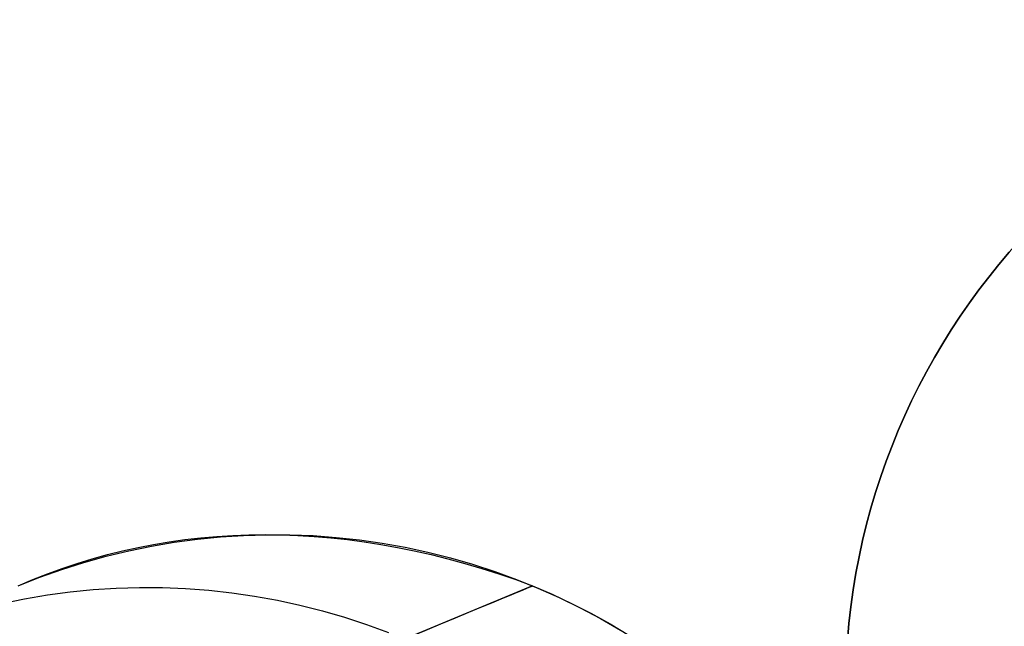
# Model space of a CAD drawing. Extents: x -3378 to 3007, y -425 to 173.
# Tile 342 of 396: x 2219 to 2241, y 29 to 42. Entities that reach past the tile are written whole.
import ezdxf

# ---------------------------------------------------------------- set-up
doc = ezdxf.new("R2010")
doc.units = 0
doc.layers.add('PREDEFINITO', color=7, linetype='CONTINUOUS')

msp = doc.modelspace()

# ---------------------------------------------------------------- linework, layer by layer
at = {"layer": 'PREDEFINITO'}
for p, q in [((2223.603, 30.542, 2295), (2224.12, 30.575, 2295)), ((2223.603, 30.542, 1820.001), (2224.12, 30.575, 1820.001)), ((2223.603, 30.542, 2057.502), (2224.12, 30.575, 2057.502)), ((2224.12, 30.575, 2295), (2224.637, 30.591, 2295)), ((2224.12, 30.575, 1820.001), (2224.637, 30.591, 1820.001)), ((2224.12, 30.575, 2057.502), (2224.637, 30.591, 2057.502)), ((2224.637, 30.591, 2295), (2225.155, 30.589, 2295)), ((2224.637, 30.591, 1820.001), (2225.155, 30.589, 1820.001)), ((2224.637, 30.591, 2057.502), (2225.155, 30.589, 2057.502)), ((2225.155, 30.589, 2295), (2225.672, 30.569, 2295)), ((2225.155, 30.589, 1820.001), (2225.672, 30.569, 1820.001)), ((2225.155, 30.589, 2057.502), (2225.672, 30.569, 2057.502)), ((2225.672, 30.569, 2295), (2226.189, 30.531, 2295)), ((2225.672, 30.569, 1820.001), (2226.189, 30.531, 1820.001)), ((2225.672, 30.569, 2057.502), (2226.189, 30.531, 2057.502)), ((2221.557, 30.23, 2295), (2222.064, 30.335, 2295)), ((2221.557, 30.23, 1820.001), (2222.064, 30.335, 1820.001)), ((2221.557, 30.23, 2057.502), (2222.064, 30.335, 2057.502)), ((2222.064, 30.335, 2295), (2222.574, 30.422, 2295)), ((2222.064, 30.335, 1820.001), (2222.574, 30.422, 1820.001)), ((2222.064, 30.335, 2057.502), (2222.574, 30.422, 2057.502)), ((2222.574, 30.422, 2295), (2223.088, 30.491, 2295)), ((2222.574, 30.422, 1820.001), (2223.088, 30.491, 1820.001)), ((2222.574, 30.422, 2057.502), (2223.088, 30.491, 2057.502)), ((2223.088, 30.491, 2295), (2223.603, 30.542, 2295)), ((2223.088, 30.491, 1820.001), (2223.603, 30.542, 1820.001)), ((2223.088, 30.491, 2057.502), (2223.603, 30.542, 2057.502)), ((2226.189, 30.531, 2295), (2226.704, 30.475, 2295)), ((2226.189, 30.531, 1820.001), (2226.704, 30.475, 1820.001)), ((2226.189, 30.531, 2057.502), (2226.704, 30.475, 2057.502)), ((2226.704, 30.475, 2295), (2227.216, 30.401, 2295)), ((2226.704, 30.475, 1820.001), (2227.216, 30.401, 1820.001)), ((2226.704, 30.475, 2057.502), (2227.216, 30.401, 2057.502)), ((2227.216, 30.401, 2295), (2227.726, 30.31, 2295)), ((2227.216, 30.401, 1820.001), (2227.726, 30.31, 1820.001)), ((2227.216, 30.401, 2057.502), (2227.726, 30.31, 2057.502)), ((2220.555, 29.97, 2295), (2221.053, 30.109, 2295)), ((2220.555, 29.97, 1820.001), (2221.053, 30.109, 1820.001)), ((2220.555, 29.97, 2057.502), (2221.053, 30.109, 2057.502)), ((2221.053, 30.109, 2295), (2221.557, 30.23, 2295)), ((2221.053, 30.109, 1820.001), (2221.557, 30.23, 1820.001)), ((2221.053, 30.109, 2057.502), (2221.557, 30.23, 2057.502)), ((2227.726, 30.31, 2295), (2228.232, 30.202, 2295)), ((2227.726, 30.31, 1820.001), (2228.232, 30.202, 1820.001)), ((2227.726, 30.31, 2057.502), (2228.232, 30.202, 2057.502)), ((2228.232, 30.202, 2295), (2228.735, 30.076, 2295)), ((2228.232, 30.202, 1820.001), (2228.735, 30.076, 1820.001)), ((2228.232, 30.202, 2057.502), (2228.735, 30.076, 2057.502)), ((2220.061, 29.813, 2295), (2220.555, 29.97, 2295)), ((2220.061, 29.813, 1820.001), (2220.555, 29.97, 1820.001)), ((2220.061, 29.813, 2057.502), (2220.555, 29.97, 2057.502)), ((2228.735, 30.076, 2295), (2229.232, 29.932, 2295)), ((2228.735, 30.076, 1820.001), (2229.232, 29.932, 1820.001)), ((2228.735, 30.076, 2057.502), (2229.232, 29.932, 2057.502)), ((2229.232, 29.932, 2295), (2229.724, 29.772, 2295)), ((2229.232, 29.932, 1820.001), (2229.724, 29.772, 1820.001)), ((2229.232, 29.932, 2057.502), (2229.724, 29.772, 2057.502)), ((2219.573, 29.64, 2295), (2220.061, 29.813, 2295)), ((2219.573, 29.64, 1820.001), (2220.061, 29.813, 1820.001)), ((2219.573, 29.64, 2057.502), (2220.061, 29.813, 2057.502)), ((2229.724, 29.772, 2295), (2230.211, 29.594, 2295)), ((2229.724, 29.772, 1820.001), (2230.211, 29.594, 1820.001)), ((2229.724, 29.772, 2057.502), (2230.211, 29.594, 2057.502)), ((2219.091, 29.45, 2295), (2219.573, 29.64, 2295)), ((2219.091, 29.45, 1820.001), (2219.573, 29.64, 1820.001)), ((2219.091, 29.45, 2057.502), (2219.573, 29.64, 2057.502)), ((2230.211, 29.594, 2295), (2230.691, 29.4, 2295)), ((2230.211, 29.594, 1820.001), (2230.691, 29.4, 1820.001)), ((2230.211, 29.594, 2057.502), (2230.691, 29.4, 2057.502)), ((2230.572, 29.45, 1349.406), (2231.007, 29.262, 1349.074)), ((2230.572, 29.45, 2295), (2230.572, 29.45, 1820.001)), ((2230.572, 29.45, 1820.001), (2230.572, 29.45, 1349.406)), ((2219.231, 29.161, 2363.116), (2219.74, 29.247, 2363.161)), ((2219.74, 29.247, 2363.161), (2220.251, 29.316, 2363.206)), ((2220.251, 29.316, 2363.206), (2220.764, 29.366, 2363.251)), ((2220.764, 29.366, 2363.251), (2221.279, 29.399, 2363.295)), ((2221.279, 29.399, 2363.295), (2221.795, 29.414, 2363.338)), ((2221.795, 29.414, 2363.338), (2222.311, 29.411, 2363.381)), ((2222.311, 29.411, 2363.381), (2222.827, 29.39, 2363.423)), ((2222.827, 29.39, 2363.423), (2223.341, 29.351, 2363.465)), ((2223.341, 29.351, 2363.465), (2223.855, 29.295, 2363.506)), ((2223.855, 29.295, 2363.506), (2224.365, 29.221, 2363.546)), ((2230.691, 29.4, 2295), (2231.164, 29.19, 2295)), ((2230.691, 29.4, 1820.001), (2231.164, 29.19, 1820.001)), ((2230.691, 29.4, 2057.502), (2231.164, 29.19, 2057.502)), ((2231.007, 29.262, 1349.074), (2231.441, 29.057, 1348.75)), ((2218.726, 29.058, 2363.07), (2219.231, 29.161, 2363.116)), ((2224.365, 29.221, 2363.546), (2224.874, 29.129, 2363.585)), ((2224.874, 29.129, 2363.585), (2225.378, 29.019, 2363.623)), ((2225.378, 29.019, 2363.623), (2225.879, 28.893, 2363.661)), ((2231.164, 29.19, 2295), (2231.63, 28.963, 2295)), ((2231.164, 29.19, 1820.001), (2231.63, 28.963, 1820.001)), ((2231.164, 29.19, 2057.502), (2231.63, 28.963, 2057.502)), ((2231.441, 29.057, 1348.75), (2231.873, 28.837, 1348.433)), ((2225.879, 28.893, 2363.661), (2226.375, 28.749, 2363.697)), ((2231.63, 28.963, 2295), (2232.087, 28.721, 2295)), ((2231.63, 28.963, 1820.001), (2232.087, 28.721, 1820.001)), ((2231.63, 28.963, 2057.502), (2232.087, 28.721, 2057.502)), ((2231.873, 28.837, 1348.433), (2232.303, 28.599, 1348.126)), ((2226.375, 28.749, 2363.697), (2226.866, 28.588, 2363.732)), ((2226.866, 28.588, 2363.732), (2227.351, 28.41, 2363.767)), ((2232.087, 28.721, 2295), (2232.536, 28.462, 2295)), ((2232.087, 28.721, 1820.001), (2232.536, 28.462, 1820.001)), ((2232.087, 28.721, 2057.502), (2232.536, 28.462, 2057.502)), ((2232.303, 28.599, 1348.126), (2232.721, 28.35, 1347.834))]:
    msp.add_line(p, q, dxfattribs=at)
for centre in [(2252.552, 27.074, 1255), (2252.552, 27.074, 1235), (2252.552, 27.074, 1245), (2252.552, 27.074, 3155), (2252.552, 27.074, 3175), (2252.552, 27.074, 3165)]:
    msp.add_circle(centre, 15, dxfattribs=at)
at = {"layer": 'PREDEFINITO', "extrusion": (0, 0, -1)}
for centre in [(-2252.552, 27.074, -3155), (-2252.552, 27.074, -1255), (-2252.552, 27.074, -2205)]:
    msp.add_circle(centre, 15, dxfattribs=at)
at = {"layer": 'PREDEFINITO', "extrusion": (-0.655317, -0.28308, -0.700303)}
msp.add_arc((879.548, -464.035, -2415.063), 26.59, 179.634, 214.0284, dxfattribs=at)
at = {"layer": 'PREDEFINITO', "extrusion": (-0.382683, 0.92388, 3.63162e-16)}
msp.add_arc((-1306.443, 2295, -826.394), 765.607, 90.328796, 179.999998, dxfattribs=at)
at = {"layer": 'PREDEFINITO', "extrusion": (-0.382683, 0.92388, -1.36186e-15)}
msp.add_arc((-2076.443, 2115, -826.394), 765.607, 270.328797, 359.999997, dxfattribs=at)

doc.saveas('drawing.dxf')
